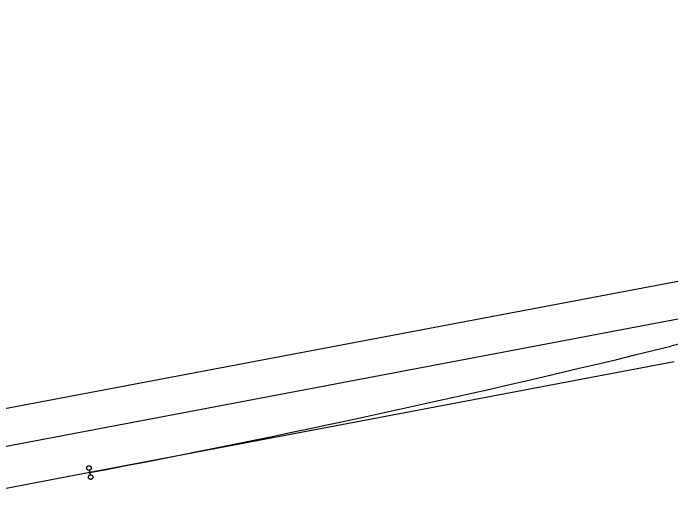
# Model space of a CAD drawing. Extents: x 6540402 to 6566579, y 5525343 to 5532423.
# Drawn here: x 6560131.3 to 6560202.9, y 5529179.4 to 5529234.3 of the extents above; entities that cross this region are included whole.
import ezdxf

# ---------------------------------------------------------------- set-up
doc = ezdxf.new("R2010")
doc.units = 0
doc.layers.add('IR_ps_geometria', color=7, linetype='Continuous')
doc.layers.add('TOR_PS_T-tory projektowane', color=7, linetype='Continuous')

msp = doc.modelspace()

# ---------------------------------------------------------------- linework, layer by layer
at = {"layer": 'IR_ps_geometria'}
msp.add_lwpolyline([(6560139.625, 5529184.192), (6560139.672, 5529183.946), (6560139.705, 5529183.95), (6560139.737, 5529183.95), (6560139.77, 5529183.946), (6560139.801, 5529183.937), (6560139.831, 5529183.924), (6560139.859, 5529183.907), (6560139.885, 5529183.887), (6560139.908, 5529183.864), (6560139.928, 5529183.838), (6560139.944, 5529183.809), (6560139.956, 5529183.779), (6560139.964, 5529183.747), (6560139.968, 5529183.715), (6560139.968, 5529183.682), (6560139.963, 5529183.65), (6560139.955, 5529183.618), (6560139.942, 5529183.588), (6560139.925, 5529183.56), (6560139.905, 5529183.534), (6560139.882, 5529183.511), (6560139.856, 5529183.492), (6560139.827, 5529183.476), (6560139.797, 5529183.463), (6560139.765, 5529183.455), (6560139.733, 5529183.451), (6560139.7, 5529183.451), (6560139.668, 5529183.456), (6560139.636, 5529183.465), (6560139.606, 5529183.478), (6560139.578, 5529183.494), (6560139.552, 5529183.514), (6560139.529, 5529183.538), (6560139.51, 5529183.564), (6560139.493, 5529183.592), (6560139.481, 5529183.623), (6560139.473, 5529183.654), (6560139.469, 5529183.687), (6560139.469, 5529183.719), (6560139.474, 5529183.752), (6560139.483, 5529183.783), (6560139.495, 5529183.813), (6560139.512, 5529183.842), (6560139.532, 5529183.867), (6560139.555, 5529183.89), (6560139.582, 5529183.91), (6560139.61, 5529183.926), (6560139.64, 5529183.938), (6560139.672, 5529183.946), (6560139.579, 5529184.438), (6560139.546, 5529184.434), (6560139.514, 5529184.434), (6560139.481, 5529184.439), (6560139.45, 5529184.447), (6560139.42, 5529184.46), (6560139.392, 5529184.477), (6560139.366, 5529184.497), (6560139.343, 5529184.52), (6560139.323, 5529184.546), (6560139.307, 5529184.575), (6560139.295, 5529184.605), (6560139.287, 5529184.637), (6560139.283, 5529184.669), (6560139.283, 5529184.702), (6560139.288, 5529184.734), (6560139.296, 5529184.766), (6560139.309, 5529184.796), (6560139.326, 5529184.824), (6560139.346, 5529184.85), (6560139.369, 5529184.873), (6560139.395, 5529184.892), (6560139.424, 5529184.908), (6560139.454, 5529184.921), (6560139.486, 5529184.929), (6560139.518, 5529184.933), (6560139.551, 5529184.933), (6560139.583, 5529184.928), (6560139.615, 5529184.919), (6560139.645, 5529184.906), (6560139.673, 5529184.89), (6560139.699, 5529184.87), (6560139.722, 5529184.846), (6560139.741, 5529184.82), (6560139.758, 5529184.792), (6560139.77, 5529184.761), (6560139.778, 5529184.73), (6560139.782, 5529184.697), (6560139.782, 5529184.665), (6560139.777, 5529184.632), (6560139.768, 5529184.601), (6560139.756, 5529184.571), (6560139.739, 5529184.543), (6560139.719, 5529184.517), (6560139.696, 5529184.494), (6560139.669, 5529184.474), (6560139.641, 5529184.458), (6560139.611, 5529184.446), (6560139.579, 5529184.438)], close=True, dxfattribs=at)
msp.add_lwpolyline([(6560139.625, 5529184.192), (6560139.672, 5529183.946), (6560139.705, 5529183.95), (6560139.737, 5529183.95), (6560139.77, 5529183.946), (6560139.801, 5529183.937), (6560139.831, 5529183.924), (6560139.859, 5529183.907), (6560139.885, 5529183.887), (6560139.908, 5529183.864), (6560139.928, 5529183.838), (6560139.944, 5529183.809), (6560139.956, 5529183.779), (6560139.964, 5529183.747), (6560139.968, 5529183.715), (6560139.968, 5529183.682), (6560139.963, 5529183.65), (6560139.955, 5529183.618), (6560139.942, 5529183.588), (6560139.925, 5529183.56), (6560139.905, 5529183.534), (6560139.882, 5529183.511), (6560139.856, 5529183.492), (6560139.827, 5529183.476), (6560139.797, 5529183.463), (6560139.765, 5529183.455), (6560139.733, 5529183.451), (6560139.7, 5529183.451), (6560139.668, 5529183.456), (6560139.636, 5529183.465), (6560139.606, 5529183.478), (6560139.578, 5529183.494), (6560139.552, 5529183.514), (6560139.529, 5529183.538), (6560139.51, 5529183.564), (6560139.493, 5529183.592), (6560139.481, 5529183.623), (6560139.473, 5529183.654), (6560139.469, 5529183.687), (6560139.469, 5529183.719), (6560139.474, 5529183.752), (6560139.483, 5529183.783), (6560139.495, 5529183.813), (6560139.512, 5529183.842), (6560139.532, 5529183.867), (6560139.555, 5529183.89), (6560139.582, 5529183.91), (6560139.61, 5529183.926), (6560139.64, 5529183.938), (6560139.672, 5529183.946), (6560139.579, 5529184.438), (6560139.546, 5529184.434), (6560139.514, 5529184.434), (6560139.481, 5529184.439), (6560139.45, 5529184.447), (6560139.42, 5529184.46), (6560139.392, 5529184.477), (6560139.366, 5529184.497), (6560139.343, 5529184.52), (6560139.323, 5529184.546), (6560139.307, 5529184.575), (6560139.295, 5529184.605), (6560139.287, 5529184.637), (6560139.283, 5529184.669), (6560139.283, 5529184.702), (6560139.288, 5529184.734), (6560139.296, 5529184.766), (6560139.309, 5529184.796), (6560139.326, 5529184.824), (6560139.346, 5529184.85), (6560139.369, 5529184.873), (6560139.395, 5529184.892), (6560139.424, 5529184.908), (6560139.454, 5529184.921), (6560139.486, 5529184.929), (6560139.518, 5529184.933), (6560139.551, 5529184.933), (6560139.583, 5529184.928), (6560139.615, 5529184.919), (6560139.645, 5529184.906), (6560139.673, 5529184.89), (6560139.699, 5529184.87), (6560139.722, 5529184.846), (6560139.741, 5529184.82), (6560139.758, 5529184.792), (6560139.77, 5529184.761), (6560139.778, 5529184.73), (6560139.782, 5529184.697), (6560139.782, 5529184.665), (6560139.777, 5529184.632), (6560139.768, 5529184.601), (6560139.756, 5529184.571), (6560139.739, 5529184.543), (6560139.719, 5529184.517), (6560139.696, 5529184.494), (6560139.669, 5529184.474), (6560139.641, 5529184.458), (6560139.611, 5529184.446), (6560139.579, 5529184.438)], close=True, dxfattribs=at)
msp.add_lwpolyline([(6560139.625, 5529184.192), (6560139.672, 5529183.946), (6560139.705, 5529183.95), (6560139.737, 5529183.95), (6560139.77, 5529183.946), (6560139.801, 5529183.937), (6560139.831, 5529183.924), (6560139.859, 5529183.907), (6560139.885, 5529183.887), (6560139.908, 5529183.864), (6560139.928, 5529183.838), (6560139.944, 5529183.809), (6560139.956, 5529183.779), (6560139.964, 5529183.747), (6560139.968, 5529183.715), (6560139.968, 5529183.682), (6560139.963, 5529183.65), (6560139.955, 5529183.618), (6560139.942, 5529183.588), (6560139.925, 5529183.56), (6560139.905, 5529183.534), (6560139.882, 5529183.511), (6560139.856, 5529183.492), (6560139.827, 5529183.476), (6560139.797, 5529183.463), (6560139.765, 5529183.455), (6560139.733, 5529183.451), (6560139.7, 5529183.451), (6560139.668, 5529183.456), (6560139.636, 5529183.465), (6560139.606, 5529183.478), (6560139.578, 5529183.494), (6560139.552, 5529183.514), (6560139.529, 5529183.538), (6560139.51, 5529183.564), (6560139.493, 5529183.592), (6560139.481, 5529183.623), (6560139.473, 5529183.654), (6560139.469, 5529183.687), (6560139.469, 5529183.719), (6560139.474, 5529183.752), (6560139.483, 5529183.783), (6560139.495, 5529183.813), (6560139.512, 5529183.842), (6560139.532, 5529183.867), (6560139.555, 5529183.89), (6560139.582, 5529183.91), (6560139.61, 5529183.926), (6560139.64, 5529183.938), (6560139.672, 5529183.946), (6560139.579, 5529184.438), (6560139.546, 5529184.434), (6560139.514, 5529184.434), (6560139.481, 5529184.439), (6560139.45, 5529184.447), (6560139.42, 5529184.46), (6560139.392, 5529184.477), (6560139.366, 5529184.497), (6560139.343, 5529184.52), (6560139.323, 5529184.546), (6560139.307, 5529184.575), (6560139.295, 5529184.605), (6560139.287, 5529184.637), (6560139.283, 5529184.669), (6560139.283, 5529184.702), (6560139.288, 5529184.734), (6560139.296, 5529184.766), (6560139.309, 5529184.796), (6560139.326, 5529184.824), (6560139.346, 5529184.85), (6560139.369, 5529184.873), (6560139.395, 5529184.892), (6560139.424, 5529184.908), (6560139.454, 5529184.921), (6560139.486, 5529184.929), (6560139.518, 5529184.933), (6560139.551, 5529184.933), (6560139.583, 5529184.928), (6560139.615, 5529184.919), (6560139.645, 5529184.906), (6560139.673, 5529184.89), (6560139.699, 5529184.87), (6560139.722, 5529184.846), (6560139.741, 5529184.82), (6560139.758, 5529184.792), (6560139.77, 5529184.761), (6560139.778, 5529184.73), (6560139.782, 5529184.697), (6560139.782, 5529184.665), (6560139.777, 5529184.632), (6560139.768, 5529184.601), (6560139.756, 5529184.571), (6560139.739, 5529184.543), (6560139.719, 5529184.517), (6560139.696, 5529184.494), (6560139.669, 5529184.474), (6560139.641, 5529184.458), (6560139.611, 5529184.446), (6560139.579, 5529184.438)], close=True, dxfattribs=at)
msp.add_lwpolyline([(6560139.625, 5529184.192), (6560139.672, 5529183.946), (6560139.705, 5529183.95), (6560139.737, 5529183.95), (6560139.77, 5529183.946), (6560139.801, 5529183.937), (6560139.831, 5529183.924), (6560139.859, 5529183.907), (6560139.885, 5529183.887), (6560139.908, 5529183.864), (6560139.928, 5529183.838), (6560139.944, 5529183.809), (6560139.956, 5529183.779), (6560139.964, 5529183.747), (6560139.968, 5529183.715), (6560139.968, 5529183.682), (6560139.963, 5529183.65), (6560139.955, 5529183.618), (6560139.942, 5529183.588), (6560139.925, 5529183.56), (6560139.905, 5529183.534), (6560139.882, 5529183.511), (6560139.856, 5529183.492), (6560139.827, 5529183.476), (6560139.797, 5529183.463), (6560139.765, 5529183.455), (6560139.733, 5529183.451), (6560139.7, 5529183.451), (6560139.668, 5529183.456), (6560139.636, 5529183.465), (6560139.606, 5529183.478), (6560139.578, 5529183.494), (6560139.552, 5529183.514), (6560139.529, 5529183.538), (6560139.51, 5529183.564), (6560139.493, 5529183.592), (6560139.481, 5529183.623), (6560139.473, 5529183.654), (6560139.469, 5529183.687), (6560139.469, 5529183.719), (6560139.474, 5529183.752), (6560139.483, 5529183.783), (6560139.495, 5529183.813), (6560139.512, 5529183.842), (6560139.532, 5529183.867), (6560139.555, 5529183.89), (6560139.582, 5529183.91), (6560139.61, 5529183.926), (6560139.64, 5529183.938), (6560139.672, 5529183.946), (6560139.579, 5529184.438), (6560139.546, 5529184.434), (6560139.514, 5529184.434), (6560139.481, 5529184.439), (6560139.45, 5529184.447), (6560139.42, 5529184.46), (6560139.392, 5529184.477), (6560139.366, 5529184.497), (6560139.343, 5529184.52), (6560139.323, 5529184.546), (6560139.307, 5529184.575), (6560139.295, 5529184.605), (6560139.287, 5529184.637), (6560139.283, 5529184.669), (6560139.283, 5529184.702), (6560139.288, 5529184.734), (6560139.296, 5529184.766), (6560139.309, 5529184.796), (6560139.326, 5529184.824), (6560139.346, 5529184.85), (6560139.369, 5529184.873), (6560139.395, 5529184.892), (6560139.424, 5529184.908), (6560139.454, 5529184.921), (6560139.486, 5529184.929), (6560139.518, 5529184.933), (6560139.551, 5529184.933), (6560139.583, 5529184.928), (6560139.615, 5529184.919), (6560139.645, 5529184.906), (6560139.673, 5529184.89), (6560139.699, 5529184.87), (6560139.722, 5529184.846), (6560139.741, 5529184.82), (6560139.758, 5529184.792), (6560139.77, 5529184.761), (6560139.778, 5529184.73), (6560139.782, 5529184.697), (6560139.782, 5529184.665), (6560139.777, 5529184.632), (6560139.768, 5529184.601), (6560139.756, 5529184.571), (6560139.739, 5529184.543), (6560139.719, 5529184.517), (6560139.696, 5529184.494), (6560139.669, 5529184.474), (6560139.641, 5529184.458), (6560139.611, 5529184.446), (6560139.579, 5529184.438)], close=True, dxfattribs=at)
at = {"layer": 'TOR_PS_T-tory projektowane'}
for p, q in [((6560357.984, 5529234.285), (6558563.91, 5528894.213)), ((6560220.581, 5529204.117), (6558690.835, 5528914.15)), ((6560220.953, 5529202.408), (6560202.937, 5529197.973)), ((6560203.309, 5529196.263), (6560139.625, 5529184.192)), ((6560139.625, 5529184.192), (6560122.922, 5529181.026))]:
    msp.add_line(p, q, dxfattribs=at)
msp.add_arc((6559916.142, 5530363.198), 1200, 280.733238, 283.827298, dxfattribs=at)

doc.saveas('drawing.dxf')
